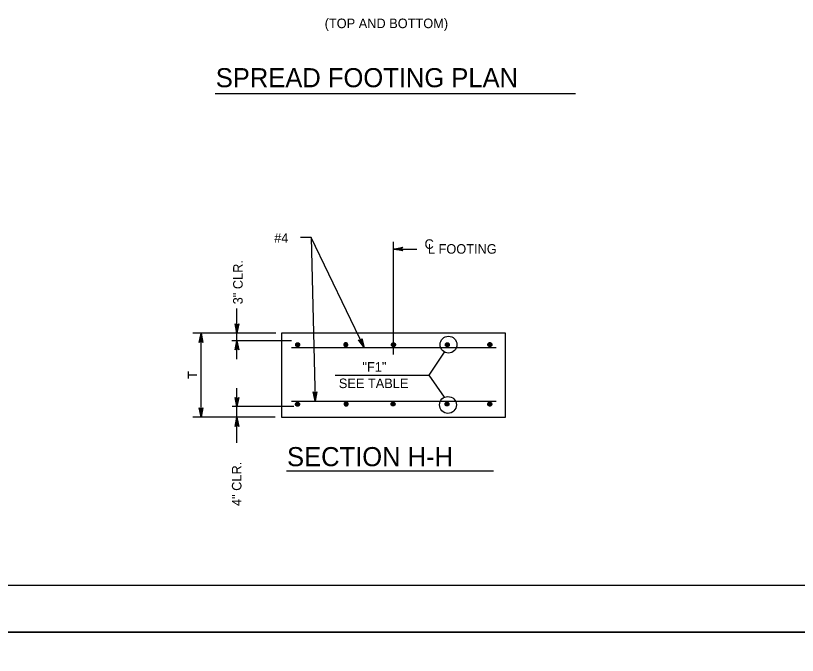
# Model space of a CAD drawing. Extents: x 3351 to 8430, y -3586 to 1457.
# Drawn here: x 4125.1 to 4376.6, y -1217.8 to -1012.1 of the extents above; entities that cross this region are included whole.
import ezdxf

# ---------------------------------------------------------------- set-up
doc = ezdxf.new("R2010")
doc.units = 0
for name, color, linetype in [('1', 7, 'Continuous'), ('2', 7, 'Continuous'), ('PLT-BNDY', 7, 'Continuous')]:
    doc.layers.add(name, color=color, linetype=linetype)

msp = doc.modelspace()

# ---------------------------------------------------------------- linework, layer by layer
at = {"layer": '1'}
for p, q in [((4189.3, -1037.12), (4305.26, -1037.12)), ((4220.18, -1083.49), (4216.8, -1083.49)), ((4220.18, -1083.49), (4221.5, -1136.02)), ((4237.24, -1118.81), (4220.18, -1083.49)), ((4246.66, -1121.09), (4246.66, -1084.79)), ((4246.66, -1087.14), (4254.2, -1087.14)), ((4196.32, -1114.02), (4196.32, -1106.22)), ((4208.78, -1114.19), (4182.18, -1114.19)), ((4184.78, -1141.19), (4184.78, -1114.19)), ((4196.32, -1115.96), (4196.32, -1114.02)), ((4196.32, -1122.51), (4196.32, -1115.96)), ((4213.85, -1116.62), (4194.73, -1116.62)), ((4213.85, -1118.81), (4279.66, -1118.81)), ((4258.17, -1127.67), (4263.09, -1120.26)), ((4227.95, -1127.67), (4258.17, -1127.67)), ((4263.1, -1134.81), (4258.17, -1127.67)), ((4196.32, -1138.73), (4196.32, -1131.88)), ((4213.85, -1136.02), (4279.66, -1136.02)), ((4214.62, -1137.82), (4194.82, -1137.82)), ((4196.32, -1141.26), (4196.32, -1138.73)), ((4208.59, -1141.19), (4182.18, -1141.19)), ((4196.32, -1149.46), (4196.32, -1141.26)), ((4212.24, -1158.51), (4278.86, -1158.51))]:
    msp.add_line(p, q, dxfattribs=at)
for points in [[(4246.66, -1087.14), (4249.65, -1086.58), (4249.42, -1086.74), (4249.3, -1086.94), (4249.26, -1087.14), (4249.3, -1087.34), (4249.42, -1087.54), (4249.65, -1087.7), (4246.66, -1087.14), (4249.42, -1087.54), (4249.3, -1087.34), (4246.66, -1087.14), (4249.26, -1087.14), (4249.3, -1086.94), (4246.66, -1087.14), (4249.42, -1086.74)], [(4196.32, -1114.19), (4195.76, -1111.21), (4195.92, -1111.44), (4196.12, -1111.55), (4196.32, -1111.59), (4196.52, -1111.55), (4196.72, -1111.44), (4196.88, -1111.21), (4196.32, -1114.19), (4196.72, -1111.44), (4196.52, -1111.55), (4196.32, -1114.19), (4196.32, -1111.59), (4196.12, -1111.55), (4196.32, -1114.19), (4195.92, -1111.44)], [(4184.78, -1114.19), (4185.34, -1117.17), (4185.18, -1116.94), (4184.98, -1116.82), (4184.78, -1116.79), (4184.58, -1116.82), (4184.38, -1116.94), (4184.22, -1117.17), (4184.78, -1114.19), (4184.38, -1116.94), (4184.58, -1116.82), (4184.78, -1114.19), (4184.78, -1116.79), (4184.98, -1116.82), (4184.78, -1114.19), (4185.18, -1116.94)], [(4210.66, -1130.13), (4210.66, -1141.19), (4282.66, -1141.19), (4282.66, -1114.19), (4210.66, -1114.19), (4210.66, -1130.13)], [(4237.24, -1118.81), (4235.44, -1116.37), (4235.68, -1116.51), (4235.91, -1116.53), (4236.11, -1116.47), (4236.27, -1116.36), (4236.4, -1116.16), (4236.45, -1115.89), (4237.24, -1118.81), (4236.4, -1116.16), (4236.27, -1116.36), (4237.24, -1118.81), (4236.11, -1116.47), (4235.91, -1116.53), (4237.24, -1118.81), (4235.68, -1116.51)], [(4196.32, -1116.62), (4196.88, -1119.61), (4196.72, -1119.38), (4196.52, -1119.26), (4196.32, -1119.22), (4196.12, -1119.26), (4195.92, -1119.38), (4195.76, -1119.61), (4196.32, -1116.62), (4195.92, -1119.38), (4196.12, -1119.26), (4196.32, -1116.62), (4196.32, -1119.22), (4196.52, -1119.26), (4196.32, -1116.62), (4196.72, -1119.38)], [(4221.5, -1136.02), (4220.86, -1133.06), (4221.03, -1133.28), (4221.23, -1133.4), (4221.43, -1133.43), (4221.63, -1133.39), (4221.83, -1133.26), (4221.98, -1133.03), (4221.5, -1136.02), (4221.83, -1133.26), (4221.63, -1133.39), (4221.5, -1136.02), (4221.43, -1133.43), (4221.23, -1133.4), (4221.5, -1136.02), (4221.03, -1133.28)], [(4196.32, -1137.82), (4195.76, -1134.84), (4195.92, -1135.07), (4196.12, -1135.18), (4196.32, -1135.22), (4196.52, -1135.18), (4196.72, -1135.07), (4196.88, -1134.84), (4196.32, -1137.82), (4196.72, -1135.07), (4196.52, -1135.18), (4196.32, -1137.82), (4196.32, -1135.22), (4196.12, -1135.18), (4196.32, -1137.82), (4195.92, -1135.07)], [(4184.78, -1141.19), (4184.22, -1138.21), (4184.38, -1138.44), (4184.58, -1138.55), (4184.78, -1138.59), (4184.98, -1138.55), (4185.18, -1138.44), (4185.34, -1138.21), (4184.78, -1141.19), (4185.18, -1138.44), (4184.98, -1138.55), (4184.78, -1141.19), (4184.78, -1138.59), (4184.58, -1138.55), (4184.78, -1141.19), (4184.38, -1138.44)], [(4196.32, -1141.19), (4196.88, -1144.17), (4196.72, -1143.94), (4196.52, -1143.82), (4196.32, -1143.79), (4196.12, -1143.82), (4195.92, -1143.94), (4195.76, -1144.17), (4196.32, -1141.19), (4195.92, -1143.94), (4196.12, -1143.82), (4196.32, -1141.19), (4196.32, -1143.79), (4196.52, -1143.82), (4196.32, -1141.19), (4196.72, -1143.94)]]:
    msp.add_lwpolyline(points, dxfattribs=at)
for centre in [(4264.38, -1117.89), (4264.2, -1137.28)]:
    msp.add_circle(centre, 2.71, dxfattribs=at)
for points in [[(4215.85, -1117.92), (4215.81, -1117.98), (4215.77, -1117.98), (4215.76, -1117.88), (4215.84, -1117.82), (4215.95, -1117.88), (4215.94, -1117.98), (4215.89, -1118.04), (4215.77, -1118.05), (4215.68, -1117.98), (4215.64, -1117.88), (4215.7, -1117.74), (4215.83, -1117.72), (4215.98, -1117.76), (4216.06, -1117.85), (4216.05, -1118.01), (4215.97, -1118.11), (4215.84, -1118.14), (4215.73, -1118.12), (4215.63, -1118.06), (4215.59, -1117.96), (4215.57, -1117.83), (4215.59, -1117.71), (4215.71, -1117.63), (4215.88, -1117.6), (4216.07, -1117.67), (4216.17, -1117.8), (4216.17, -1117.98), (4216.1, -1118.13), (4215.97, -1118.24), (4215.77, -1118.25), (4215.62, -1118.17), (4215.53, -1118.02), (4215.48, -1117.88), (4215.5, -1117.7), (4215.62, -1117.57), (4215.79, -1117.5), (4216.06, -1117.54), (4216.23, -1117.69), (4216.27, -1117.9), (4216.23, -1118.11), (4216.12, -1118.27), (4215.96, -1118.33), (4215.71, -1118.33), (4215.51, -1118.21), (4215.42, -1118.05), (4215.39, -1117.87), (4215.41, -1117.72), (4215.47, -1117.55), (4215.63, -1117.44), (4215.89, -1117.4), (4216.12, -1117.47), (4216.3, -1117.62), (4216.37, -1117.81), (4216.35, -1118.05), (4216.27, -1118.28), (4216.14, -1118.37), (4215.91, -1118.46), (4215.67, -1118.42), (4215.5, -1118.34), (4215.38, -1118.2), (4215.31, -1118.04), (4215.31, -1117.88), (4215.31, -1117.7), (4215.36, -1117.53), (4215.44, -1117.44), (4215.57, -1117.35), (4215.7, -1117.3), (4215.83, -1117.29), (4216, -1117.31), (4216.17, -1117.36), (4216.31, -1117.47), (4216.41, -1117.61), (4216.46, -1117.78), (4216.48, -1117.93), (4216.44, -1118.12), (4216.38, -1118.27), (4216.26, -1118.4), (4216.12, -1118.49), (4215.97, -1118.55), (4215.81, -1118.55), (4215.61, -1118.5), (4215.44, -1118.4), (4215.34, -1118.29), (4215.26, -1118.16), (4215.23, -1118.02), (4215.22, -1117.85), (4215.26, -1117.67), (4215.31, -1117.59), (4215.42, -1117.47)], [(4231.33, -1117.9), (4231.3, -1117.84), (4231.25, -1117.84), (4231.24, -1117.94), (4231.33, -1117.99), (4231.44, -1117.94), (4231.43, -1117.84), (4231.37, -1117.78), (4231.25, -1117.77), (4231.17, -1117.84), (4231.13, -1117.94), (4231.19, -1118.07), (4231.32, -1118.1), (4231.47, -1118.06), (4231.54, -1117.97), (4231.53, -1117.81), (4231.46, -1117.71), (4231.33, -1117.67), (4231.21, -1117.7), (4231.12, -1117.76), (4231.08, -1117.86), (4231.05, -1117.99), (4231.08, -1118.11), (4231.19, -1118.19), (4231.37, -1118.22), (4231.56, -1118.15), (4231.65, -1118.01), (4231.65, -1117.84), (4231.59, -1117.68), (4231.46, -1117.58), (4231.25, -1117.57), (4231.1, -1117.65), (4231.01, -1117.79), (4230.96, -1117.94), (4230.99, -1118.12), (4231.1, -1118.25), (4231.28, -1118.32), (4231.55, -1118.28), (4231.72, -1118.13), (4231.76, -1117.92), (4231.72, -1117.71), (4231.6, -1117.55), (4231.44, -1117.49), (4231.19, -1117.49), (4231, -1117.6), (4230.9, -1117.77), (4230.88, -1117.95), (4230.9, -1118.1), (4230.96, -1118.27), (4231.12, -1118.38), (4231.38, -1118.42), (4231.61, -1118.35), (4231.78, -1118.19), (4231.85, -1118), (4231.83, -1117.77), (4231.76, -1117.54), (4231.63, -1117.45), (4231.4, -1117.36), (4231.16, -1117.4), (4230.99, -1117.47), (4230.86, -1117.62), (4230.79, -1117.78), (4230.79, -1117.94), (4230.8, -1118.12), (4230.84, -1118.29), (4230.93, -1118.38), (4231.06, -1118.46), (4231.19, -1118.51), (4231.32, -1118.53), (4231.49, -1118.51), (4231.65, -1118.45), (4231.79, -1118.35), (4231.89, -1118.21), (4231.94, -1118.04), (4231.97, -1117.88), (4231.93, -1117.7), (4231.86, -1117.55), (4231.74, -1117.42), (4231.6, -1117.33), (4231.46, -1117.27), (4231.29, -1117.27), (4231.09, -1117.31), (4230.93, -1117.42), (4230.83, -1117.52), (4230.74, -1117.66), (4230.71, -1117.8), (4230.71, -1117.97), (4230.74, -1118.15), (4230.79, -1118.23), (4230.9, -1118.35)], [(4246.67, -1117.92), (4246.7, -1117.86), (4246.75, -1117.86), (4246.76, -1117.96), (4246.67, -1118.02), (4246.56, -1117.96), (4246.57, -1117.86), (4246.63, -1117.8), (4246.75, -1117.79), (4246.83, -1117.86), (4246.87, -1117.96), (4246.81, -1118.1), (4246.68, -1118.12), (4246.53, -1118.08), (4246.46, -1117.99), (4246.47, -1117.83), (4246.54, -1117.73), (4246.67, -1117.7), (4246.79, -1117.72), (4246.88, -1117.78), (4246.92, -1117.88), (4246.95, -1118.01), (4246.92, -1118.13), (4246.81, -1118.21), (4246.63, -1118.24), (4246.44, -1118.17), (4246.35, -1118.04), (4246.35, -1117.86), (4246.41, -1117.71), (4246.54, -1117.6), (4246.75, -1117.59), (4246.9, -1117.67), (4246.99, -1117.82), (4247.04, -1117.96), (4247.01, -1118.14), (4246.9, -1118.27), (4246.72, -1118.34), (4246.45, -1118.3), (4246.28, -1118.15), (4246.24, -1117.94), (4246.28, -1117.73), (4246.4, -1117.57), (4246.56, -1117.51), (4246.81, -1117.51), (4247, -1117.63), (4247.1, -1117.79), (4247.12, -1117.97), (4247.1, -1118.12), (4247.04, -1118.29), (4246.88, -1118.4), (4246.62, -1118.44), (4246.39, -1118.37), (4246.22, -1118.22), (4246.15, -1118.03), (4246.17, -1117.79), (4246.24, -1117.56), (4246.37, -1117.47), (4246.6, -1117.38), (4246.84, -1117.42), (4247.01, -1117.5), (4247.14, -1117.64), (4247.21, -1117.8), (4247.21, -1117.96), (4247.2, -1118.14), (4247.16, -1118.31), (4247.07, -1118.4), (4246.94, -1118.49), (4246.81, -1118.54), (4246.68, -1118.55), (4246.51, -1118.53), (4246.35, -1118.48), (4246.21, -1118.37), (4246.11, -1118.23), (4246.06, -1118.06), (4246.03, -1117.91), (4246.07, -1117.72), (4246.14, -1117.57), (4246.26, -1117.44), (4246.4, -1117.35), (4246.54, -1117.29), (4246.71, -1117.29), (4246.91, -1117.34), (4247.07, -1117.44), (4247.17, -1117.55), (4247.26, -1117.68), (4247.29, -1117.82), (4247.29, -1117.99), (4247.26, -1118.17), (4247.21, -1118.25), (4247.1, -1118.37)], [(4264.01, -1117.92), (4264.05, -1117.86), (4264.09, -1117.86), (4264.1, -1117.96), (4264.02, -1118.02), (4263.91, -1117.96), (4263.92, -1117.86), (4263.97, -1117.8), (4264.09, -1117.79), (4264.18, -1117.86), (4264.22, -1117.96), (4264.16, -1118.1), (4264.03, -1118.12), (4263.88, -1118.08), (4263.8, -1117.99), (4263.81, -1117.83), (4263.89, -1117.73), (4264.02, -1117.7), (4264.13, -1117.72), (4264.23, -1117.78), (4264.27, -1117.88), (4264.29, -1118.01), (4264.27, -1118.13), (4264.15, -1118.21), (4263.98, -1118.24), (4263.79, -1118.17), (4263.69, -1118.04), (4263.69, -1117.86), (4263.76, -1117.71), (4263.89, -1117.6), (4264.09, -1117.59), (4264.24, -1117.67), (4264.33, -1117.82), (4264.38, -1117.96), (4264.36, -1118.14), (4264.24, -1118.27), (4264.07, -1118.34), (4263.8, -1118.3), (4263.63, -1118.15), (4263.59, -1117.94), (4263.63, -1117.73), (4263.74, -1117.57), (4263.9, -1117.51), (4264.15, -1117.51), (4264.35, -1117.63), (4264.44, -1117.79), (4264.47, -1117.97), (4264.45, -1118.12), (4264.39, -1118.29), (4264.23, -1118.4), (4263.97, -1118.44), (4263.74, -1118.37), (4263.56, -1118.22), (4263.49, -1118.03), (4263.51, -1117.79), (4263.59, -1117.56), (4263.72, -1117.47), (4263.95, -1117.38), (4264.19, -1117.42), (4264.36, -1117.5), (4264.48, -1117.64), (4264.55, -1117.8), (4264.55, -1117.96), (4264.55, -1118.14), (4264.5, -1118.31), (4264.42, -1118.4), (4264.29, -1118.49), (4264.16, -1118.54), (4264.03, -1118.55), (4263.86, -1118.53), (4263.69, -1118.48), (4263.55, -1118.37), (4263.45, -1118.23), (4263.4, -1118.06), (4263.38, -1117.91), (4263.42, -1117.72), (4263.48, -1117.57), (4263.6, -1117.44), (4263.74, -1117.35), (4263.89, -1117.29), (4264.05, -1117.29), (4264.25, -1117.34), (4264.42, -1117.44), (4264.52, -1117.55), (4264.6, -1117.68), (4264.63, -1117.82), (4264.64, -1117.99), (4264.6, -1118.17), (4264.55, -1118.25), (4264.44, -1118.37)], [(4277.69, -1117.88), (4277.73, -1117.82), (4277.77, -1117.82), (4277.78, -1117.92), (4277.7, -1117.98), (4277.59, -1117.92), (4277.6, -1117.82), (4277.65, -1117.76), (4277.77, -1117.75), (4277.86, -1117.82), (4277.9, -1117.92), (4277.84, -1118.06), (4277.71, -1118.08), (4277.56, -1118.04), (4277.48, -1117.95), (4277.49, -1117.79), (4277.57, -1117.69), (4277.7, -1117.66), (4277.81, -1117.68), (4277.91, -1117.74), (4277.95, -1117.84), (4277.97, -1117.97), (4277.95, -1118.09), (4277.83, -1118.17), (4277.66, -1118.2), (4277.47, -1118.13), (4277.37, -1118), (4277.37, -1117.82), (4277.44, -1117.67), (4277.57, -1117.56), (4277.77, -1117.55), (4277.92, -1117.63), (4278.01, -1117.78), (4278.06, -1117.92), (4278.04, -1118.1), (4277.92, -1118.23), (4277.75, -1118.3), (4277.48, -1118.26), (4277.31, -1118.11), (4277.27, -1117.9), (4277.31, -1117.69), (4277.42, -1117.53), (4277.58, -1117.47), (4277.83, -1117.47), (4278.03, -1117.59), (4278.12, -1117.75), (4278.15, -1117.93), (4278.13, -1118.08), (4278.07, -1118.25), (4277.91, -1118.36), (4277.65, -1118.4), (4277.42, -1118.33), (4277.24, -1118.18), (4277.17, -1117.99), (4277.19, -1117.75), (4277.27, -1117.52), (4277.4, -1117.43), (4277.63, -1117.34), (4277.87, -1117.38), (4278.04, -1117.46), (4278.16, -1117.6), (4278.23, -1117.76), (4278.23, -1117.92), (4278.23, -1118.1), (4278.18, -1118.27), (4278.1, -1118.36), (4277.97, -1118.45), (4277.84, -1118.5), (4277.71, -1118.51), (4277.54, -1118.49), (4277.37, -1118.44), (4277.23, -1118.33), (4277.13, -1118.19), (4277.08, -1118.02), (4277.06, -1117.87), (4277.1, -1117.68), (4277.16, -1117.53), (4277.28, -1117.4), (4277.42, -1117.31), (4277.57, -1117.25), (4277.73, -1117.25), (4277.93, -1117.3), (4278.1, -1117.4), (4278.2, -1117.51), (4278.28, -1117.64), (4278.31, -1117.78), (4278.32, -1117.95), (4278.28, -1118.13), (4278.23, -1118.21), (4278.12, -1118.33)], [(4215.81, -1137.07), (4215.77, -1137.13), (4215.73, -1137.12), (4215.72, -1137.02), (4215.8, -1136.97), (4215.91, -1137.02), (4215.9, -1137.12), (4215.85, -1137.18), (4215.73, -1137.19), (4215.64, -1137.13), (4215.6, -1137.03), (4215.66, -1136.89), (4215.79, -1136.86), (4215.94, -1136.91), (4216.02, -1137), (4216.01, -1137.15), (4215.93, -1137.25), (4215.8, -1137.29), (4215.69, -1137.27), (4215.59, -1137.21), (4215.55, -1137.11), (4215.53, -1136.98), (4215.55, -1136.86), (4215.67, -1136.78), (4215.84, -1136.74), (4216.03, -1136.82), (4216.13, -1136.95), (4216.13, -1137.13), (4216.06, -1137.28), (4215.93, -1137.39), (4215.73, -1137.4), (4215.58, -1137.32), (4215.49, -1137.17), (4215.44, -1137.02), (4215.46, -1136.84), (4215.58, -1136.72), (4215.75, -1136.65), (4216.02, -1136.69), (4216.19, -1136.84), (4216.23, -1137.05), (4216.19, -1137.25), (4216.08, -1137.41), (4215.92, -1137.48), (4215.67, -1137.47), (4215.47, -1137.36), (4215.38, -1137.19), (4215.35, -1137.02), (4215.37, -1136.86), (4215.43, -1136.7), (4215.59, -1136.58), (4215.85, -1136.55), (4216.08, -1136.61), (4216.26, -1136.77), (4216.33, -1136.96), (4216.31, -1137.2), (4216.23, -1137.43), (4216.1, -1137.52), (4215.87, -1137.6), (4215.63, -1137.57), (4215.46, -1137.49), (4215.34, -1137.34), (4215.27, -1137.19), (4215.27, -1137.02), (4215.27, -1136.84), (4215.32, -1136.68), (4215.4, -1136.58), (4215.53, -1136.5), (4215.66, -1136.45), (4215.79, -1136.43), (4215.96, -1136.46), (4216.13, -1136.51), (4216.27, -1136.62), (4216.37, -1136.75), (4216.42, -1136.92), (4216.44, -1137.08), (4216.4, -1137.27), (4216.34, -1137.41), (4216.22, -1137.55), (4216.08, -1137.64), (4215.93, -1137.69), (4215.77, -1137.7), (4215.57, -1137.65), (4215.4, -1137.55), (4215.3, -1137.44), (4215.22, -1137.31), (4215.19, -1137.17), (4215.18, -1137), (4215.22, -1136.82), (4215.27, -1136.74), (4215.38, -1136.62)], [(4231.45, -1136.96), (4231.42, -1136.9), (4231.37, -1136.91), (4231.36, -1137.01), (4231.45, -1137.06), (4231.56, -1137.01), (4231.55, -1136.91), (4231.49, -1136.85), (4231.37, -1136.84), (4231.29, -1136.9), (4231.25, -1137), (4231.31, -1137.14), (4231.44, -1137.17), (4231.59, -1137.12), (4231.66, -1137.03), (4231.65, -1136.88), (4231.58, -1136.78), (4231.45, -1136.74), (4231.33, -1136.77), (4231.24, -1136.82), (4231.2, -1136.93), (4231.17, -1137.06), (4231.2, -1137.18), (4231.31, -1137.25), (4231.49, -1137.29), (4231.68, -1137.21), (4231.77, -1137.08), (4231.77, -1136.9), (4231.71, -1136.75), (4231.58, -1136.65), (4231.37, -1136.64), (4231.22, -1136.72), (4231.13, -1136.86), (4231.08, -1137.01), (4231.11, -1137.19), (4231.22, -1137.31), (4231.4, -1137.39), (4231.67, -1137.34), (4231.84, -1137.19), (4231.88, -1136.98), (4231.84, -1136.78), (4231.72, -1136.62), (4231.56, -1136.55), (4231.31, -1136.56), (4231.12, -1136.67), (4231.02, -1136.84), (4231, -1137.02), (4231.02, -1137.17), (4231.08, -1137.33), (4231.24, -1137.45), (4231.5, -1137.48), (4231.73, -1137.42), (4231.9, -1137.26), (4231.97, -1137.07), (4231.95, -1136.83), (4231.88, -1136.61), (4231.75, -1136.51), (4231.52, -1136.43), (4231.28, -1136.46), (4231.11, -1136.54), (4230.98, -1136.69), (4230.91, -1136.84), (4230.91, -1137.01), (4230.92, -1137.19), (4230.96, -1137.35), (4231.05, -1137.45), (4231.18, -1137.53), (4231.31, -1137.58), (4231.44, -1137.6), (4231.61, -1137.57), (4231.77, -1137.52), (4231.91, -1137.41), (4232.01, -1137.28), (4232.06, -1137.11), (4232.09, -1136.95), (4232.05, -1136.77), (4231.98, -1136.62), (4231.86, -1136.48), (4231.72, -1136.39), (4231.58, -1136.34), (4231.41, -1136.33), (4231.21, -1136.38), (4231.05, -1136.48), (4230.95, -1136.59), (4230.86, -1136.73), (4230.83, -1136.87), (4230.83, -1137.03), (4230.86, -1137.21), (4230.91, -1137.29), (4231.02, -1137.41)], [(4246.55, -1136.99), (4246.58, -1136.92), (4246.63, -1136.93), (4246.64, -1137.03), (4246.55, -1137.08), (4246.44, -1137.03), (4246.45, -1136.93), (4246.51, -1136.87), (4246.63, -1136.86), (4246.71, -1136.92), (4246.75, -1137.02), (4246.69, -1137.16), (4246.56, -1137.19), (4246.41, -1137.15), (4246.34, -1137.05), (4246.35, -1136.9), (4246.42, -1136.8), (4246.55, -1136.76), (4246.67, -1136.79), (4246.76, -1136.85), (4246.8, -1136.95), (4246.83, -1137.08), (4246.8, -1137.2), (4246.69, -1137.28), (4246.51, -1137.31), (4246.32, -1137.23), (4246.23, -1137.1), (4246.23, -1136.92), (4246.29, -1136.77), (4246.42, -1136.67), (4246.63, -1136.66), (4246.78, -1136.74), (4246.87, -1136.88), (4246.92, -1137.03), (4246.89, -1137.21), (4246.78, -1137.33), (4246.6, -1137.41), (4246.33, -1137.36), (4246.16, -1137.21), (4246.12, -1137), (4246.16, -1136.8), (4246.28, -1136.64), (4246.44, -1136.57), (4246.69, -1136.58), (4246.88, -1136.69), (4246.98, -1136.86), (4247, -1137.04), (4246.98, -1137.19), (4246.92, -1137.35), (4246.76, -1137.47), (4246.5, -1137.51), (4246.27, -1137.44), (4246.1, -1137.28), (4246.03, -1137.09), (4246.05, -1136.85), (4246.12, -1136.63), (4246.25, -1136.53), (4246.48, -1136.45), (4246.72, -1136.49), (4246.89, -1136.56), (4247.02, -1136.71), (4247.09, -1136.86), (4247.09, -1137.03), (4247.08, -1137.21), (4247.04, -1137.38), (4246.95, -1137.47), (4246.82, -1137.55), (4246.69, -1137.6), (4246.56, -1137.62), (4246.39, -1137.6), (4246.23, -1137.54), (4246.09, -1137.44), (4245.99, -1137.3), (4245.94, -1137.13), (4245.91, -1136.97), (4245.95, -1136.79), (4246.02, -1136.64), (4246.14, -1136.51), (4246.28, -1136.41), (4246.42, -1136.36), (4246.59, -1136.35), (4246.79, -1136.4), (4246.95, -1136.51), (4247.05, -1136.61), (4247.14, -1136.75), (4247.17, -1136.89), (4247.17, -1137.05), (4247.14, -1137.23), (4247.09, -1137.32), (4246.98, -1137.44)], [(4263.89, -1136.99), (4263.93, -1136.92), (4263.97, -1136.93), (4263.98, -1137.03), (4263.9, -1137.08), (4263.79, -1137.03), (4263.8, -1136.93), (4263.85, -1136.87), (4263.97, -1136.86), (4264.06, -1136.92), (4264.1, -1137.02), (4264.04, -1137.16), (4263.91, -1137.19), (4263.76, -1137.15), (4263.68, -1137.05), (4263.69, -1136.9), (4263.77, -1136.8), (4263.9, -1136.76), (4264.01, -1136.79), (4264.11, -1136.85), (4264.15, -1136.95), (4264.17, -1137.08), (4264.15, -1137.2), (4264.03, -1137.28), (4263.86, -1137.31), (4263.67, -1137.23), (4263.57, -1137.1), (4263.57, -1136.92), (4263.64, -1136.77), (4263.77, -1136.67), (4263.97, -1136.66), (4264.12, -1136.74), (4264.21, -1136.88), (4264.26, -1137.03), (4264.24, -1137.21), (4264.12, -1137.33), (4263.95, -1137.41), (4263.68, -1137.36), (4263.51, -1137.21), (4263.47, -1137), (4263.51, -1136.8), (4263.62, -1136.64), (4263.78, -1136.57), (4264.03, -1136.58), (4264.23, -1136.69), (4264.32, -1136.86), (4264.35, -1137.04), (4264.33, -1137.19), (4264.27, -1137.35), (4264.11, -1137.47), (4263.85, -1137.51), (4263.62, -1137.44), (4263.44, -1137.28), (4263.37, -1137.09), (4263.39, -1136.85), (4263.47, -1136.63), (4263.6, -1136.53), (4263.83, -1136.45), (4264.07, -1136.49), (4264.24, -1136.56), (4264.36, -1136.71), (4264.43, -1136.86), (4264.43, -1137.03), (4264.43, -1137.21), (4264.38, -1137.38), (4264.3, -1137.47), (4264.17, -1137.55), (4264.04, -1137.6), (4263.91, -1137.62), (4263.74, -1137.6), (4263.57, -1137.54), (4263.43, -1137.44), (4263.33, -1137.3), (4263.28, -1137.13), (4263.26, -1136.97), (4263.3, -1136.79), (4263.36, -1136.64), (4263.48, -1136.51), (4263.62, -1136.41), (4263.77, -1136.36), (4263.93, -1136.35), (4264.13, -1136.4), (4264.3, -1136.51), (4264.4, -1136.61), (4264.48, -1136.75), (4264.51, -1136.89), (4264.52, -1137.05), (4264.48, -1137.23), (4264.43, -1137.32), (4264.32, -1137.44)], [(4277.65, -1137.03), (4277.69, -1136.97), (4277.73, -1136.97), (4277.74, -1137.07), (4277.66, -1137.12), (4277.55, -1137.07), (4277.56, -1136.97), (4277.61, -1136.91), (4277.73, -1136.9), (4277.82, -1136.97), (4277.86, -1137.07), (4277.8, -1137.2), (4277.67, -1137.23), (4277.52, -1137.19), (4277.44, -1137.1), (4277.45, -1136.94), (4277.53, -1136.84), (4277.66, -1136.8), (4277.77, -1136.83), (4277.87, -1136.89), (4277.91, -1136.99), (4277.93, -1137.12), (4277.91, -1137.24), (4277.79, -1137.32), (4277.62, -1137.35), (4277.43, -1137.28), (4277.33, -1137.14), (4277.33, -1136.97), (4277.4, -1136.81), (4277.53, -1136.71), (4277.73, -1136.7), (4277.88, -1136.78), (4277.97, -1136.92), (4278.02, -1137.07), (4278, -1137.25), (4277.88, -1137.38), (4277.71, -1137.45), (4277.44, -1137.41), (4277.27, -1137.26), (4277.23, -1137.05), (4277.27, -1136.84), (4277.38, -1136.68), (4277.54, -1136.62), (4277.79, -1136.62), (4277.99, -1136.73), (4278.08, -1136.9), (4278.11, -1137.08), (4278.09, -1137.23), (4278.03, -1137.4), (4277.87, -1137.51), (4277.61, -1137.55), (4277.38, -1137.48), (4277.2, -1137.32), (4277.13, -1137.13), (4277.15, -1136.9), (4277.23, -1136.67), (4277.36, -1136.58), (4277.59, -1136.49), (4277.83, -1136.53), (4278, -1136.6), (4278.12, -1136.75), (4278.19, -1136.91), (4278.19, -1137.07), (4278.19, -1137.25), (4278.14, -1137.42), (4278.06, -1137.51), (4277.93, -1137.59), (4277.8, -1137.64), (4277.67, -1137.66), (4277.5, -1137.64), (4277.33, -1137.58), (4277.19, -1137.48), (4277.09, -1137.34), (4277.04, -1137.17), (4277.02, -1137.01), (4277.06, -1136.83), (4277.12, -1136.68), (4277.24, -1136.55), (4277.38, -1136.46), (4277.53, -1136.4), (4277.69, -1136.4), (4277.89, -1136.44), (4278.06, -1136.55), (4278.16, -1136.65), (4278.24, -1136.79), (4278.27, -1136.93), (4278.28, -1137.1), (4278.24, -1137.28), (4278.19, -1137.36), (4278.08, -1137.48)]]:
    msp.add_spline(points, degree=3, dxfattribs=at)
at = {"layer": '2'}
msp.add_line((4587.34, -1195.31), (3801.34, -1195.31), dxfattribs=at)
at = {"layer": 'PLT-BNDY'}
for points in [[(3761.34, -616.31), (4602.34, -616.31), (4602.34, -1210.31), (3761.34, -1210.31)], [(3761.34, -1210.31), (4602.34, -1210.31), (4602.34, -1804.31), (3761.34, -1804.31)]]:
    msp.add_lwpolyline(points, close=True, dxfattribs=at)

# ---------------------------------------------------------------- texts
at = {"layer": '1'}
for s, height, p in [('(TOP AND BOTTOM)', 3.072, (4224.54, -1016.12)), ('SPREAD FOOTING PLAN', 6.1439, (4189.51, -1035.12)), ('#4', 3.072, (4208.29, -1085.14)), ('C', 3.07, (4256.67, -1087.09)), ('L FOOTING', 3.072, (4257.75, -1088.65)), (' "F1"', 3.072, (4235.56, -1126.59)), ('SEE TABLE', 3.072, (4229.1, -1131.87)), ('SECTION H-H', 6.1439, (4212.44, -1156.98))]:
    msp.add_text(s, height=height, dxfattribs=at).set_placement(p)
for s, height, p in [('3" CLR.', 3.072, (4198.17, -1104.93)), ('T', 3, (4183.52, -1128.88)), ('4" CLR.', 3.072, (4197.78, -1169.79))]:
    msp.add_text(s, height=height, rotation=90, dxfattribs=at).set_placement(p)

doc.saveas('drawing.dxf')
